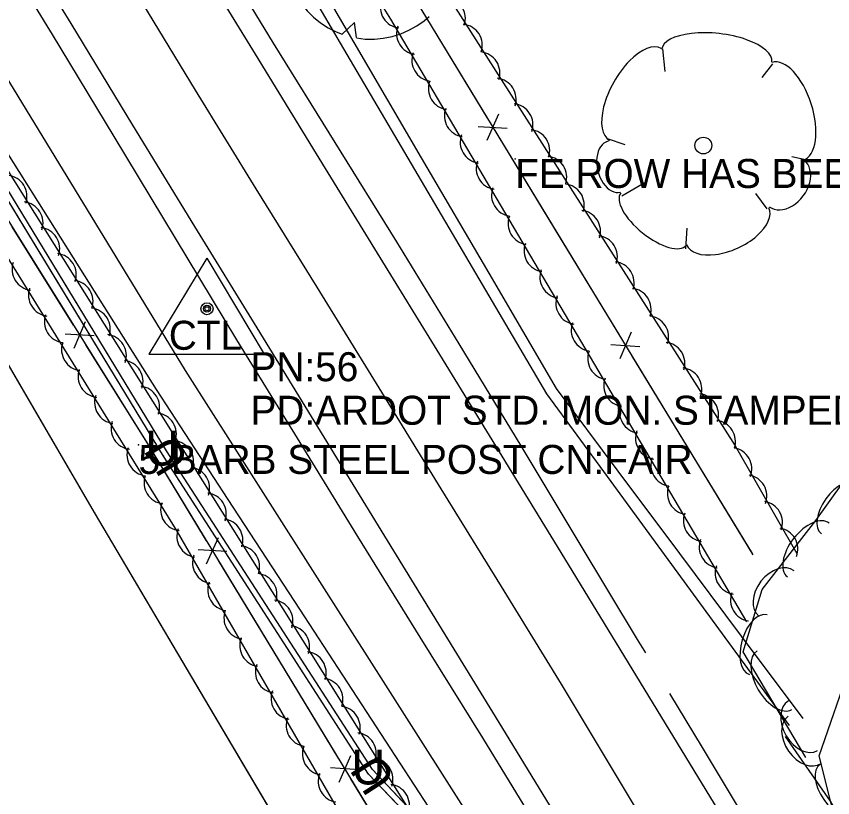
# Model space of a CAD drawing. Extents: x 954793 to 988390, y 1867850 to 1924428.
# Drawn here: x 956809.8 to 956950.5, y 1921261.9 to 1921396.6 of the extents above; entities that cross this region are included whole.
import ezdxf

# ---------------------------------------------------------------- set-up
doc = ezdxf.new("R2010")
doc.units = 0
for name, color, linetype in [('Default', 7, 'Continuous'), ('S_DITCHLINE', 7, 'Continuous'), ('S_EDGE_PAVEMENT', 7, 'Continuous'), ('S_FENCE', 7, 'Continuous'), ('S_FIBER_OPTIC_CABLE', 7, 'Continuous'), ('S_MSC_PT_SYM', 7, 'Continuous'), ('S_PAVEMENT_CROWN', 7, 'Continuous'), ('S_PRIMARY_CTL', 7, 'Continuous'), ('S_PRIMARY_CTL_ANNOT', 7, 'Continuous'), ('S_SHOULDER', 7, 'Continuous'), ('S_SURVEY_TEXT_ANNOT', 7, 'Continuous'), ('S_TREE', 7, 'Continuous'), ('S_UNDERGROUND_CABLE', 7, 'Continuous'), ('S_UTL_PT_SYM', 7, 'Continuous'), ('S_WATER_UTILITIES', 7, 'Continuous')]:
    doc.layers.add(name, color=color, linetype=linetype)

msp = doc.modelspace()

# ---------------------------------------------------------------- linework, layer by layer
at = {"layer": 'S_DITCHLINE'}
for points in [[(956945.4, 1921275.59), (956934.77, 1921289.81), (956924.14, 1921304.02), (956913.51, 1921318.24), (956902.89, 1921332.46), (956891.25, 1921352.35), (956879.62, 1921372.25), (956867.98, 1921392.14), (956856.35, 1921412.03), (956849.21, 1921425.02), (956842.07, 1921438), (956834.93, 1921450.98), (956827.8, 1921463.97), (956816.54, 1921480.25), (956805.28, 1921496.53)], [(956943.02, 1921274.41), (956932.57, 1921288.7), (956922.12, 1921302.99), (956911.67, 1921317.29), (956901.22, 1921331.58), (956889.56, 1921351.4), (956877.9, 1921371.23), (956866.24, 1921391.05), (956854.58, 1921410.87), (956847.16, 1921423.69), (956839.73, 1921436.51), (956832.31, 1921449.32), (956824.89, 1921462.14), (956814.85, 1921479.11)], [(956906.56, 1921220.23), (956897.1, 1921239.63), (956887.64, 1921259.04), (956875.46, 1921278.18), (956863.28, 1921297.31), (956851.1, 1921316.45), (956838.92, 1921335.58), (956826.97, 1921355.18), (956815.01, 1921374.77), (956803.05, 1921394.37), (956791.1, 1921413.96), (956783.18, 1921426.29), (956775.26, 1921438.61)], [(956904.8, 1921219.4), (956894.07, 1921237.96), (956883.35, 1921256.52), (956870.99, 1921275.47), (956858.63, 1921294.42), (956846.26, 1921313.37), (956833.9, 1921332.32), (956821.59, 1921351.88), (956809.27, 1921371.45), (956796.95, 1921391.01), (956784.64, 1921410.58), (956776.86, 1921422.63), (956769.09, 1921434.69)], [(956950.7, 1921235.89), (956954.1, 1921245.4), (956948.13, 1921269.13), (956953.69, 1921285.23), (956960.75, 1921299.27), (956967.81, 1921313.32), (956974.88, 1921327.37), (956981.94, 1921341.42), (956993.6, 1921358.77), (957005.26, 1921376.13), (957016.91, 1921393.49), (957028.57, 1921410.85)]]:
    msp.add_lwpolyline(points, dxfattribs=at)
at = {"layer": 'S_EDGE_PAVEMENT'}
for points in [[(957053.14, 1921059.58), (957042.11, 1921077.56), (957032.11, 1921093.93), (957022.11, 1921110.29), (957011.13, 1921128.23), (957000.15, 1921146.17), (956989.63, 1921163.37), (956979.12, 1921180.56), (956968.37, 1921198.1), (956957.62, 1921215.64), (956947.03, 1921233.03), (956936.44, 1921250.41), (956925.15, 1921268.97), (956913.86, 1921287.53), (956903.68, 1921304.18), (956893.49, 1921320.83), (956882.74, 1921338.31), (956872, 1921355.78), (956861.5, 1921372.95), (956851, 1921390.12), (956840.12, 1921407.8), (956829.24, 1921425.48), (956818.08, 1921443.72), (956806.92, 1921461.97)], [(957021.5, 1921064.73), (957011.2, 1921081.49), (957000.89, 1921098.25), (956990.13, 1921115.89), (956979.37, 1921133.53), (956968.62, 1921151.12), (956957.87, 1921168.71), (956947.42, 1921185.8), (956936.97, 1921202.89), (956926.22, 1921220.55), (956915.46, 1921238.21), (956904.21, 1921256.56), (956892.96, 1921274.9), (956882.58, 1921291.86), (956872.2, 1921308.82), (956861.74, 1921325.87), (956851.27, 1921342.93), (956840.56, 1921360.4), (956829.84, 1921377.88), (956819.21, 1921395.37), (956813.81, 1921404.25)]]:
    msp.add_lwpolyline(points, dxfattribs=at)
at = {"layer": 'S_FENCE'}
for p, q in [((956892.89, 1921379.78), (956890.88, 1921375.2)), ((956889.39, 1921377.65), (956894.38, 1921377.33)), ((956819.73, 1921339.4), (956821.69, 1921344)), ((956915.75, 1921342.18), (956913.75, 1921337.6)), ((956823.2, 1921341.56), (956818.21, 1921341.83)), ((956912.25, 1921340.05), (956917.24, 1921339.73)), ((956842.57, 1921302.24), (956844.59, 1921306.82)), ((956846.07, 1921304.37), (956841.08, 1921304.69)), ((956865.39, 1921264.62), (956867.41, 1921269.2)), ((956868.89, 1921266.74), (956863.9, 1921267.07))]:
    msp.add_line(p, q, dxfattribs=at)
for points in [[(956777.49, 1921565.01), (956880.45, 1921396.29)], [(956832.36, 1921323.03), (956756.58, 1921444.44)], [(956880.45, 1921396.29), (956890.84, 1921379.2)], [(956880.45, 1921396.29), (956936.69, 1921303.83)], [(956892.92, 1921375.78), (956903.32, 1921358.69)], [(956819.65, 1921343.39), (956809.06, 1921360.36)], [(956903.32, 1921358.69), (956913.71, 1921341.6)], [(956832.36, 1921323.03), (956821.77, 1921340)], [(956915.79, 1921338.18), (956926.18, 1921321.1)], [(956842.54, 1921306.24), (956832.36, 1921323.03)], [(956900.63, 1921210.47), (956832.36, 1921323.03)], [(956926.18, 1921321.1), (956936.58, 1921304.01)], [(956854.99, 1921285.72), (956844.62, 1921302.82)], [(956865.36, 1921268.62), (956854.99, 1921285.72)], [(956877.81, 1921248.09), (956867.44, 1921265.2)]]:
    msp.add_lwpolyline(points, dxfattribs=at)
at = {"layer": 'S_FIBER_OPTIC_CABLE'}
for p, q in [((956835.15, 1921320.82), (956793.21, 1921389.77)), ((956870.49, 1921265.97), (956835.15, 1921320.82)), ((956888.1, 1921247.53), (956870.49, 1921265.97))]:
    msp.add_line(p, q, dxfattribs=at)
msp.add_lwpolyline([(957185.42, 1920752.66), (957145.58, 1920817.03), (957095.68, 1920899.54), (957079.44, 1920925.42), (957058.34, 1920960.5), (957021.49, 1921033.16), (956975.1, 1921107.7), (956938.68, 1921162.57), (956917.77, 1921198.53), (956888.1, 1921247.53), (956870.49, 1921265.97), (956835.15, 1921320.82), (956793.21, 1921389.77), (956757.34, 1921449.27), (956720.12, 1921507.94), (956676.45, 1921583.32), (956626.68, 1921661.71), (956602, 1921703.44), (956577.6, 1921744.02), (956565.93, 1921763.91)], dxfattribs=at)
msp.add_lwpolyline([(957185.42, 1920752.66), (957145.58, 1920817.03), (957095.68, 1920899.54), (957079.44, 1920925.42), (957058.34, 1920960.5), (957021.49, 1921033.16), (956975.1, 1921107.7), (956938.68, 1921162.57), (956917.77, 1921198.53), (956888.1, 1921247.53), (956870.49, 1921265.97), (956835.15, 1921320.82), (956793.21, 1921389.77), (956757.34, 1921449.27), (956720.12, 1921507.94), (956676.45, 1921583.32), (956626.68, 1921661.71), (956602, 1921703.44), (956577.6, 1921744.02), (956565.93, 1921763.91)], dxfattribs=at)
at = {"layer": 'S_MSC_PT_SYM'}
for points in [[(956895.73, 1921372.04), (956895.73, 1921372.09), (956895.73, 1921372.04), (956895.68, 1921372.04), (956895.73, 1921372.04), (956895.73, 1921371.99), (956895.73, 1921372.04), (956895.78, 1921372.04)], [(956895.73, 1921372.04), (956895.73, 1921372.09), (956895.73, 1921372.04), (956895.68, 1921372.04), (956895.73, 1921372.04), (956895.73, 1921371.99), (956895.73, 1921372.04), (956895.78, 1921372.04)], [(956830.83, 1921322.75), (956830.83, 1921322.8), (956830.83, 1921322.75), (956830.78, 1921322.75), (956830.83, 1921322.75), (956830.83, 1921322.7), (956830.83, 1921322.75), (956830.88, 1921322.75)], [(956830.83, 1921322.75), (956830.83, 1921322.8), (956830.83, 1921322.75), (956830.78, 1921322.75), (956830.83, 1921322.75), (956830.83, 1921322.7), (956830.83, 1921322.75), (956830.88, 1921322.75)]]:
    msp.add_lwpolyline(points, close=True, dxfattribs=at)
for points in [[(956895.73, 1921372.04), (956895.73, 1921372.09), (956895.73, 1921372.04), (956895.68, 1921372.04), (956895.73, 1921372.04), (956895.73, 1921371.99), (956895.73, 1921372.04), (956895.78, 1921372.04)], [(956830.83, 1921322.75), (956830.83, 1921322.8), (956830.83, 1921322.75), (956830.78, 1921322.75), (956830.83, 1921322.75), (956830.83, 1921322.7), (956830.83, 1921322.75), (956830.88, 1921322.75)]]:
    msp.add_lwpolyline(points, dxfattribs=at)
at = {"layer": 'S_PAVEMENT_CROWN'}
msp.add_lwpolyline([(957042.27, 1921053.54), (957031.39, 1921071.35), (957021.3, 1921087.8), (957011.2, 1921104.25), (957000.35, 1921122.48), (956989.5, 1921140.7), (956979.03, 1921157.93), (956968.55, 1921175.17), (956958.04, 1921192.26), (956947.52, 1921209.36), (956936.66, 1921227.06), (956925.79, 1921244.77), (956914.77, 1921263.15), (956903.74, 1921281.53), (956893.37, 1921298.36), (956882.99, 1921315.19), (956872.31, 1921332.57), (956861.63, 1921349.95), (956851.13, 1921366.92), (956840.63, 1921383.89), (956829.81, 1921401.81), (956818.99, 1921419.73), (956807.73, 1921438.04)], dxfattribs=at)
at = {"layer": 'S_PRIMARY_CTL'}
for p, q in [((956842.63, 1921354.93), (956832.6, 1921338.42)), ((956842.63, 1921354.93), (956852.46, 1921338.42)), ((956832.6, 1921338.42), (956852.46, 1921338.42))]:
    msp.add_line(p, q, dxfattribs=at)
for radius in [1.04, 0.609, 0.344]:
    msp.add_circle((956842.63, 1921346.23), radius, dxfattribs=at)
at = {"layer": 'S_SHOULDER'}
for points in [[(956918.23, 1921286.89), (956916.82, 1921289.23), (956906.79, 1921305.92), (956896.76, 1921322.61), (956886.06, 1921340.19), (956875.36, 1921357.76), (956864.74, 1921374.9), (956854.11, 1921392.03), (956843.33, 1921409.68), (956832.56, 1921427.33), (956821.27, 1921445.62), (956809.99, 1921463.91), (956798.94, 1921482.21)], [(957018.56, 1921062.2), (957007.99, 1921079.4), (956997.43, 1921096.59), (956987.01, 1921114.14), (956976.59, 1921131.7), (956965.69, 1921149.32), (956954.79, 1921166.95), (956944.31, 1921183.71), (956933.84, 1921200.47), (956922.95, 1921218.48), (956912.07, 1921236.49), (956901.11, 1921254.38), (956890.15, 1921272.27), (956879.39, 1921289.62), (956868.62, 1921306.96), (956858.2, 1921323.9), (956847.78, 1921340.84), (956837.2, 1921358.39), (956826.63, 1921375.94), (956815.99, 1921393.48), (956810.17, 1921403.08)], [(957056.32, 1921061.33), (957045.03, 1921079.32), (957035.1, 1921095.68), (957025.17, 1921112.04), (957014.35, 1921129.87), (957003.53, 1921147.69), (956992.97, 1921164.93), (956982.41, 1921182.17), (956971.35, 1921199.7), (956960.29, 1921217.24), (956951.89, 1921230.65), (956947.61, 1921237.73), (956939.24, 1921251.9), (956928.03, 1921270.57), (956922.42, 1921279.91)]]:
    msp.add_lwpolyline(points, dxfattribs=at)
at = {"layer": 'S_TREE'}
for p, q in [((956921.14, 1921391.02), (956921.54, 1921387.09)), ((956940.1, 1921388.46), (956938.27, 1921386.06)), ((956911.59, 1921375.57), (956914.66, 1921374.52)), ((956946.04, 1921371.82), (956943.43, 1921372.38)), ((956914.15, 1921365.68), (956918.25, 1921368.08)), ((956939.18, 1921363.44), (956937.24, 1921366.1)), ((956925.17, 1921356.57), (956925.38, 1921360.11))]:
    msp.add_line(p, q, dxfattribs=at)
for points in [[(956935.64, 1921292.23), (956874.32, 1921396.12), (956814.87, 1921491.34)], [(956833.9, 1921482.89), (956872.68, 1921418.07), (956933.67, 1921322.61), (956944.28, 1921304.04)], [(956883.81, 1921200.82), (956891.93, 1921212.74), (956882.83, 1921229.44), (956837.49, 1921307.89), (956741.66, 1921462.67)], [(956751.29, 1921460.9), (956888.07, 1921242.94), (956927.89, 1921184.05), (956971.11, 1921109.16), (957015.63, 1921035.43)], [(956857.36, 1921401.44), (956858.07, 1921400.06), (956858.91, 1921398.76), (956859.89, 1921397.56), (956860.99, 1921396.47), (956862.2, 1921395.49), (956863.5, 1921394.65), (956864.88, 1921393.95), (956865.9, 1921393.55)], [(956868.07, 1921395.59), (956865.9, 1921393.57)], [(956868.38, 1921392.95), (956868.07, 1921395.59)], [(956868.37, 1921392.9), (956869.91, 1921392.72), (956871.47, 1921392.7), (956873.01, 1921392.85), (956874.53, 1921393.15), (956876.01, 1921393.61), (956877.43, 1921394.22), (956878.79, 1921394.98), (956880.05, 1921395.88), (956880.91, 1921396.61)], [(956945.82, 1921268.86), (956935.06, 1921287.11), (956938.29, 1921297.84), (956947.53, 1921309.71), (956957.16, 1921323.1), (956960.65, 1921331.98), (956970.07, 1921342.96), (956989.04, 1921350.65), (956998.51, 1921349.2), (956999.47, 1921338.76), (956993.47, 1921323.97), (956980.72, 1921310.16), (956971.56, 1921297.45), (956970.01, 1921287.41), (956975.83, 1921278.47), (956990.1, 1921276.38), (957007.91, 1921282.99), (957023.83, 1921287.81), (957036.31, 1921291.52), (957053.46, 1921296.18), (957063.42, 1921300.74), (957078.29, 1921313.51), (957089.97, 1921326.97)], [(957136.47, 1921025.47), (957130.96, 1921018.45), (957121.48, 1921009.57), (957109.38, 1921007.56), (957102.33, 1921013.59), (957058.64, 1921077.98), (957044.07, 1921103.89), (957027.47, 1921141.21), (957005.62, 1921173.41), (956989.08, 1921199.88), (956972.67, 1921228.11), (956958.71, 1921246.18), (956950.07, 1921261.33), (956942.33, 1921272.48)]]:
    msp.add_lwpolyline(points, dxfattribs=at)
msp.add_circle((956928.17, 1921374.35), 1.44, dxfattribs=at)
for centre, start, end in [((956883.52, 1921396.23), 341.7794, 83.3763), ((956876.13, 1921398.25), 161.1799, 262.7768), ((956878.93, 1921393.69), 159.7512, 261.3481), ((956886.44, 1921391.64), 341.7794, 83.3763), ((956881.58, 1921389.06), 159.7512, 261.3481), ((956889.46, 1921386.87), 341.7794, 83.3763), ((956892.27, 1921382.33), 341.7794, 83.3763), ((956884.42, 1921384.18), 159.7512, 261.3481), ((956895.17, 1921377.92), 341.7794, 83.3763), ((956887.18, 1921379.49), 159.7512, 261.3481), ((956889.91, 1921374.94), 159.7512, 261.3481), ((956898.06, 1921373.47), 341.7794, 83.3763), ((956892.66, 1921370.43), 159.7512, 261.3481), ((956900.99, 1921368.88), 341.7794, 83.3763), ((956807.96, 1921365.58), 341.3126, 82.9095), ((956904, 1921364.11), 341.7794, 83.3763), ((956895.31, 1921365.8), 159.7512, 261.3481), ((956810.74, 1921361.02), 341.3126, 82.9095), ((956898.15, 1921360.92), 159.7512, 261.3481), ((956906.81, 1921359.57), 341.7794, 83.3763), ((956813.61, 1921356.59), 341.3126, 82.9095), ((956909.72, 1921355.16), 341.7794, 83.3763), ((956900.91, 1921356.23), 159.7512, 261.3481), ((956816.46, 1921352.11), 341.3126, 82.9095), ((956812.67, 1921353.03), 160.9647, 262.5616), ((956912.6, 1921350.71), 341.7794, 83.3763), ((956903.64, 1921351.68), 159.7512, 261.3481), ((956819.35, 1921347.5), 341.3126, 82.9095), ((956815.51, 1921348.58), 160.9647, 262.5616), ((956915.53, 1921346.12), 341.7794, 83.3763), ((956906.39, 1921347.17), 159.7512, 261.3481), ((956818.26, 1921344), 160.9647, 262.5616), ((956822.32, 1921342.7), 341.3126, 82.9095), ((956918.54, 1921341.35), 341.7794, 83.3763), ((956909.04, 1921342.54), 159.7512, 261.3481), ((956825.1, 1921338.15), 341.3126, 82.9095), ((956821.2, 1921339.18), 160.9647, 262.5616), ((956921.35, 1921336.81), 341.7794, 83.3763), ((956911.88, 1921337.66), 159.7512, 261.3481), ((956827.97, 1921333.71), 341.3126, 82.9095), ((956824.06, 1921334.56), 160.9647, 262.5616), ((956924.26, 1921332.4), 341.7794, 83.3763), ((956914.64, 1921332.97), 159.7512, 261.3481), ((956830.82, 1921329.24), 341.3126, 82.9095), ((956826.89, 1921330.06), 160.9647, 262.5616), ((956927.15, 1921327.95), 341.7794, 83.3763), ((956917.37, 1921328.42), 159.7512, 261.3481), ((956833.71, 1921324.63), 341.3126, 82.9095), ((956829.73, 1921325.61), 160.9647, 262.5616), ((956930.07, 1921323.36), 341.7794, 83.3763), ((956920.12, 1921323.91), 159.7512, 261.3481), ((956836.68, 1921319.83), 341.3126, 82.9095), ((956832.47, 1921321.04), 160.9647, 262.5616), ((956932.89, 1921318.62), 338.949, 80.5459), ((956922.76, 1921319.28), 159.7512, 261.3481), ((956839.45, 1921315.27), 341.3126, 82.9095), ((956835.42, 1921316.22), 160.9647, 262.5616), ((956935.47, 1921313.95), 338.949, 80.5459), ((956925.61, 1921314.4), 159.7512, 261.3481), ((956842.32, 1921310.83), 341.3126, 82.9095), ((956838.28, 1921311.59), 160.9647, 262.5616), ((956938.16, 1921309.4), 338.949, 80.5459), ((956845.17, 1921306.36), 341.3126, 82.9095), ((956928.37, 1921309.71), 159.7512, 261.3481), ((956940.82, 1921304.81), 338.949, 80.5459), ((956841.08, 1921306.99), 159.2322, 260.8291), ((956931.1, 1921305.16), 159.7512, 261.3481), ((956848.06, 1921301.75), 341.3126, 82.9095), ((956843.78, 1921302.45), 159.2322, 260.8291), ((956933.84, 1921300.65), 159.7512, 261.3481), ((956851.04, 1921296.95), 341.3126, 82.9095), ((956846.39, 1921297.8), 159.2322, 260.8291), ((956936.49, 1921296.01), 159.7512, 261.3481), ((956853.81, 1921292.39), 341.3126, 82.9095), ((956849.19, 1921292.89), 159.2322, 260.8291), ((956856.68, 1921287.95), 341.3126, 82.9095), ((956851.91, 1921288.18), 159.2322, 260.8291), ((956859.53, 1921283.48), 341.3126, 82.9095), ((956854.6, 1921283.61), 159.2322, 260.8291), ((956862.42, 1921278.87), 341.3126, 82.9095), ((956857.3, 1921279.07), 159.2322, 260.8291), ((956865.39, 1921274.07), 341.3126, 82.9095), ((956859.91, 1921274.42), 159.2322, 260.8291), ((956868.17, 1921269.51), 341.3126, 82.9095), ((956862.71, 1921269.51), 159.2322, 260.8291), ((956871.04, 1921265.08), 341.3126, 82.9095), ((956865.43, 1921264.8), 159.2322, 260.8291), ((956873.89, 1921260.6), 341.3126, 82.9095)]:
    msp.add_arc(centre, 3.64, start, end, dxfattribs=at)
for centre, major_axis, ratio, start_param, end_param in [((956930.48, 1921389.8), (-9.52, 1.09), 0.405113, 3.141593, 6.283186), ((956916.45, 1921383.17), (4.46, 7.92), 0.471018, 0, 3.141593), ((956942.7, 1921380.25), (-2.68, 8.42), 0.482994, 3.141593, 6.283185), ((956912.82, 1921370.69), (-1.08, 4.4), 0.646762, 0, 3.141593), ((956942.53, 1921367.81), (2.99, 4.02), 0.711534, 3.141592, 6.283185), ((956919.59, 1921361.67), (-5.63, 4.52), 0.420543, 6.283185, 9.424777), ((956932.37, 1921360.43), (-7.1, -3.2), 0.529943, 0, 3.141593), ((956951.63, 1921311.78), (-3.12, -4.34), 0.540699, 3.141593, 6.283185), ((956946.26, 1921304.63), (-3.61, -4.63), 0.55008, 3.141593, 6.283185), ((956940.78, 1921297.16), (-3.04, -3.91), 0.685311, 3.141593, 6.283185), ((956937.64, 1921288.32), (-1.54, -5.12), 0.540699, 3.141593, 6.283185), ((956940.42, 1921282.18), (2.98, -5.05), 0.55008, 3.141593, 6.283185), ((956945.35, 1921274.34), (2.52, -4.27), 0.685311, 3.141593, 6.283185), ((956945.63, 1921271.91), (2.82, -4.07), 0.685311, 3.141593, 6.283185), ((956951.29, 1921263.29), (3.05, -4.39), 0.540699, 3.141593, 6.283185)]:
    msp.add_ellipse(centre, major_axis=major_axis, ratio=ratio, start_param=start_param, end_param=end_param, dxfattribs=at)
at = {"layer": 'S_UNDERGROUND_CABLE'}
for p, q in [((956835.65, 1921321.74), (956793.83, 1921390.47)), ((956871.17, 1921266.78), (956835.65, 1921321.74)), ((956888.88, 1921247.87), (956871.17, 1921266.78))]:
    msp.add_line(p, q, dxfattribs=at)
msp.add_lwpolyline([(957186.11, 1920753.16), (957145.96, 1920818.19), (957095.99, 1920899.93), (957080.09, 1920926.2), (957059.33, 1920960.93), (957022.08, 1921033.39), (956975.83, 1921107.98), (956939.55, 1921163.09), (956918.31, 1921199.2), (956888.88, 1921247.87), (956871.17, 1921266.78), (956835.65, 1921321.74), (956793.83, 1921390.47), (956758.29, 1921449.86), (956720.72, 1921508.52), (956677.23, 1921583.76), (956627.6, 1921662.3), (956602.65, 1921703.7), (956578.03, 1921744.05), (956566.86, 1921764.24), (956550.99, 1921787.02), (956522.91, 1921839.53)], dxfattribs=at)
msp.add_lwpolyline([(957186.11, 1920753.16), (957145.96, 1920818.19), (957095.99, 1920899.93), (957080.09, 1920926.2), (957059.33, 1920960.93), (957022.08, 1921033.39), (956975.83, 1921107.98), (956939.55, 1921163.09), (956918.31, 1921199.2), (956888.88, 1921247.87), (956871.17, 1921266.78), (956835.65, 1921321.74), (956793.83, 1921390.47), (956758.29, 1921449.86), (956720.72, 1921508.52), (956677.23, 1921583.76), (956627.6, 1921662.3), (956602.65, 1921703.7), (956578.03, 1921744.05), (956566.86, 1921764.24), (956550.99, 1921787.02), (956522.91, 1921839.53)], dxfattribs=at)
at = {"layer": 'S_UTL_PT_SYM'}
for points in [[(956835.15, 1921320.82), (956835.15, 1921320.87), (956835.15, 1921320.82), (956835.1, 1921320.82), (956835.15, 1921320.82), (956835.15, 1921320.77), (956835.15, 1921320.82), (956835.2, 1921320.82)], [(956823.27, 1921311.11), (956823.27, 1921311.16), (956823.27, 1921311.11), (956823.22, 1921311.11), (956823.27, 1921311.11), (956823.27, 1921311.06), (956823.27, 1921311.11), (956823.32, 1921311.11)], [(956870.49, 1921265.97), (956870.49, 1921266.02), (956870.49, 1921265.97), (956870.44, 1921265.97), (956870.49, 1921265.97), (956870.49, 1921265.92), (956870.49, 1921265.97), (956870.54, 1921265.97)]]:
    msp.add_lwpolyline(points, dxfattribs=at)
for points in [[(956835.15, 1921320.82), (956835.11, 1921320.79), (956835.15, 1921320.82), (956835.18, 1921320.77), (956835.15, 1921320.82), (956835.19, 1921320.84), (956835.15, 1921320.82), (956835.12, 1921320.86)], [(956835.15, 1921320.82), (956835.11, 1921320.79), (956835.15, 1921320.82), (956835.18, 1921320.77), (956835.15, 1921320.82), (956835.19, 1921320.84), (956835.15, 1921320.82), (956835.12, 1921320.86)], [(956823.27, 1921311.11), (956823.22, 1921311.09), (956823.27, 1921311.11), (956823.29, 1921311.07), (956823.27, 1921311.11), (956823.31, 1921311.14), (956823.27, 1921311.11), (956823.24, 1921311.16)], [(956823.27, 1921311.11), (956823.22, 1921311.09), (956823.27, 1921311.11), (956823.29, 1921311.07), (956823.27, 1921311.11), (956823.31, 1921311.14), (956823.27, 1921311.11), (956823.24, 1921311.16)], [(956870.49, 1921265.97), (956870.45, 1921265.94), (956870.49, 1921265.97), (956870.52, 1921265.92), (956870.49, 1921265.97), (956870.53, 1921265.99), (956870.49, 1921265.97), (956870.46, 1921266.01)], [(956870.49, 1921265.97), (956870.45, 1921265.94), (956870.49, 1921265.97), (956870.52, 1921265.92), (956870.49, 1921265.97), (956870.53, 1921265.99), (956870.49, 1921265.97), (956870.46, 1921266.01)]]:
    msp.add_lwpolyline(points, close=True, dxfattribs=at)
at = {"layer": 'S_WATER_UTILITIES'}
for p, q in [((956823.27, 1921311.11), (956788.41, 1921370.78)), ((956860.54, 1921248), (956823.27, 1921311.11))]:
    msp.add_line(p, q, dxfattribs=at)
msp.add_lwpolyline([(957152.14, 1920779.34), (957118.83, 1920831.55), (957085.79, 1920885.1), (957054.52, 1920938.18), (957028.75, 1920979.22), (957006.56, 1921017.54), (956963.81, 1921088.5), (956921.49, 1921150.77), (956860.54, 1921248), (956823.27, 1921311.11), (956788.41, 1921370.78), (956758.62, 1921419.53), (956712.72, 1921496.52), (956664.99, 1921574.52), (956642.42, 1921611.66), (956593.23, 1921693.43), (956559.35, 1921746.64), (956513.09, 1921824.81)], dxfattribs=at)
msp.add_lwpolyline([(957152.14, 1920779.34), (957118.83, 1920831.55), (957085.79, 1920885.1), (957054.52, 1920938.18), (957028.75, 1920979.22), (957006.56, 1921017.54), (956963.81, 1921088.5), (956921.49, 1921150.77), (956860.54, 1921248), (956823.27, 1921311.11), (956788.41, 1921370.78), (956758.62, 1921419.53), (956712.72, 1921496.52), (956664.99, 1921574.52), (956642.42, 1921611.66), (956593.23, 1921693.43), (956559.35, 1921746.64), (956513.09, 1921824.81)], dxfattribs=at)

# ---------------------------------------------------------------- texts
at = {"layer": 'Default'}
for rotation, p in [(360, (956832.02, 1921319.19)), (121.3166, (956839.71, 1921319.96)), (360, (956867.54, 1921264.23)), (122.8731, (956875.27, 1921265.11))]:
    msp.add_text('U', height=6, rotation=rotation, dxfattribs=at).set_placement(p)
at = {"layer": 'S_PRIMARY_CTL'}
msp.add_text('CTL', height=5, rotation=360, dxfattribs=at).set_placement((956836.05, 1921339.15))
at = {"layer": 'S_PRIMARY_CTL_ANNOT'}
for s, p in [('PN:56', (956850.13, 1921333.73)), ('PD:ARDOT STD. MON. STAMPED PN:56', (956850.13, 1921326.23))]:
    msp.add_text(s, height=5, dxfattribs=at).set_placement(p)
at = {"layer": 'S_SURVEY_TEXT_ANNOT'}
for s, p in [('FE ROW HAS BEEN CLEARED', (956895.73, 1921367.04)), ('5 BARB STEEL POST CN:FAIR', (956830.83, 1921317.75))]:
    msp.add_text(s, height=5, dxfattribs=at).set_placement(p)

doc.saveas('drawing.dxf')
